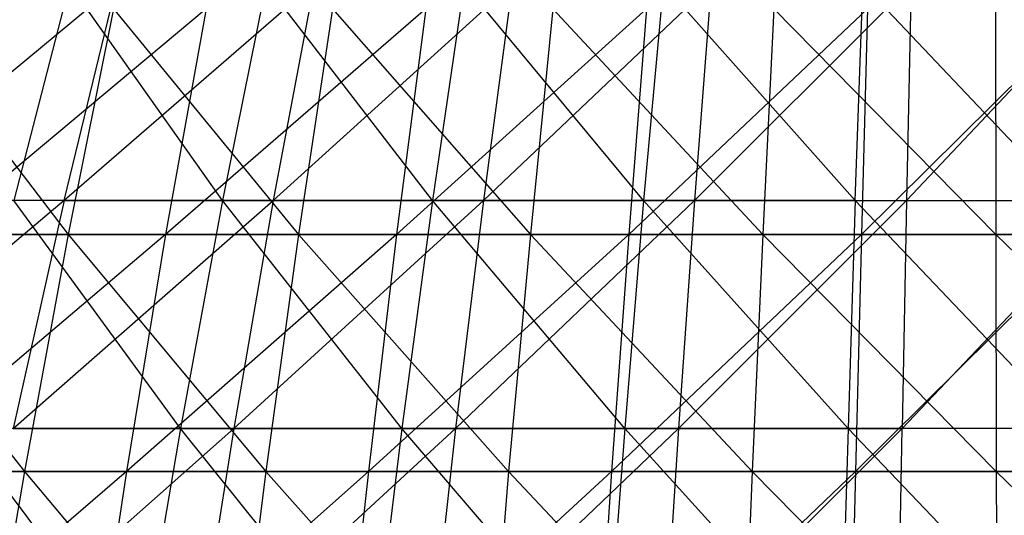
# Model space of a CAD drawing. Extents: x -125 to 125, y -143 to 0.
# Tile 271 of 406: x -6.86 to 0.12, y -39.44 to -35.92. Entities that reach past the tile are written whole.
import ezdxf

# ---------------------------------------------------------------- set-up
doc = ezdxf.new("R2010")
doc.units = 0
doc.header["$LTSCALE"] = 25.4
doc.layers.get('0').update_dxf_attribs({"linetype": 'CONTINUOUS'})

# ---------------------------------------------------------------- blocks, each defined once
blk = doc.blocks.new('NL2500027000_STL_3')
at = {"color": 0}
for p, q in [((-8.0158, -37.2067, -33.5208), (-6.1724, -35.672, -31.9077)), ((-8.0158, -37.2067, -33.5208), (-6.1724, -35.672, -31.9077)), ((-6.5079, -35.672, 31.8409), (-6.9018, -37.2067, 33.7678)), ((-6.5079, -35.672, 31.8409), (-6.9018, -37.2067, 33.7678)), ((-4.7748, -35.672, -32.1465), (-6.546, -37.2067, -33.8386)), ((-6.546, -37.2067, -33.8386), (-6.1724, -35.672, -31.9077)), ((-6.546, -37.2067, -33.8386), (-6.1724, -35.672, -31.9077)), ((-4.7748, -35.672, -32.1465), (-6.546, -37.2067, -33.8386)), ((-5.4223, -37.2067, 34.0367), (-6.5079, -35.672, 31.8409)), ((-5.4223, -37.2067, 34.0367), (-6.5079, -35.672, 31.8409)), ((-5.1129, -35.672, 32.0945), (-5.4223, -37.2067, 34.0367)), ((-5.1129, -35.672, 32.0945), (-5.4223, -37.2067, 34.0367)), ((-3.9325, -37.2067, 34.2408), (-5.1129, -35.672, 32.0945)), ((-3.9325, -37.2067, 34.2408), (-5.1129, -35.672, 32.0945)), ((-4.7748, -35.672, -32.1465), (-5.0637, -37.2067, -34.0919)), ((-5.0637, -37.2067, -34.0919), (-3.368, -35.672, -32.3242)), ((-4.7748, -35.672, -32.1465), (-5.0637, -37.2067, -34.0919)), ((-5.0637, -37.2067, -34.0919), (-3.368, -35.672, -32.3242)), ((-3.7081, -35.672, 32.287), (-3.9325, -37.2067, 34.2408)), ((-3.7081, -35.672, 32.287), (-3.9325, -37.2067, 34.2408)), ((-2.4351, -37.2067, 34.3798), (-3.7081, -35.672, 32.287)), ((-2.4351, -37.2067, 34.3798), (-3.7081, -35.672, 32.287)), ((-3.368, -35.672, -32.3242), (-3.5718, -37.2067, -34.2803)), ((-3.5718, -37.2067, -34.2803), (-1.9549, -35.672, -32.4403)), ((-3.368, -35.672, -32.3242), (-3.5718, -37.2067, -34.2803)), ((-3.5718, -37.2067, -34.2803), (-1.9549, -35.672, -32.4403)), ((-2.2962, -35.672, 32.418), (-2.4351, -37.2067, 34.3798)), ((-2.2962, -35.672, 32.418), (-2.4351, -37.2067, 34.3798)), ((-2.2962, -35.672, 32.418), (-0.9332, -37.2067, 34.4533)), ((-2.2962, -35.672, 32.418), (-0.9332, -37.2067, 34.4533)), ((-1.9549, -35.672, -32.4403), (-2.0732, -37.2067, -34.4035)), ((-2.0732, -37.2067, -34.4035), (-0.538, -35.672, -32.4947)), ((-1.9549, -35.672, -32.4403), (-2.0732, -37.2067, -34.4035)), ((-2.0732, -37.2067, -34.4035), (-0.538, -35.672, -32.4947)), ((-0.9332, -37.2067, 34.4533), (-0.88, -35.672, 32.4873)), ((-0.9332, -37.2067, 34.4533), (-0.88, -35.672, 32.4873)), ((0.5705, -37.2067, 34.4612), (-0.88, -35.672, 32.4873)), ((0.5705, -37.2067, 34.4612), (-0.88, -35.672, 32.4873)), ((-0.538, -35.672, -32.4947), (-0.5705, -37.2067, -34.4612)), ((-0.5705, -37.2067, -34.4612), (0.88, -35.672, -32.4873)), ((-0.538, -35.672, -32.4947), (-0.5705, -37.2067, -34.4612)), ((-0.5705, -37.2067, -34.4612), (0.88, -35.672, -32.4873)), ((-7.7388, -35.8473, 36.4464), (-6.5175, -37.4489, 38.6502)), ((-7.7388, -35.8473, 36.4464), (-6.5175, -37.4489, 38.6502)), ((-5.5388, -35.8473, -36.845), (-7.4556, -37.4489, -38.4803)), ((-5.5388, -35.8473, -36.845), (-7.4556, -37.4489, -38.4803)), ((-6.1955, -35.8473, 36.7403), (-6.5175, -37.4489, 38.6502)), ((-6.1955, -35.8473, 36.7403), (-6.5175, -37.4489, 38.6502)), ((-6.1955, -35.8473, 36.7403), (-4.8824, -37.4489, 38.8906)), ((-6.1955, -35.8473, 36.7403), (-4.8824, -37.4489, 38.8906)), ((-5.5388, -35.8473, -36.845), (-5.8268, -37.4489, -38.7603)), ((-5.5388, -35.8473, -36.845), (-5.8268, -37.4489, -38.7603)), ((-3.9806, -35.8473, -37.0457), (-5.8268, -37.4489, -38.7603)), ((-3.9806, -35.8473, -37.0457), (-5.8268, -37.4489, -38.7603)), ((-4.6411, -35.8473, 36.9688), (-4.8824, -37.4489, 38.8906)), ((-4.6411, -35.8473, 36.9688), (-4.8824, -37.4489, 38.8906)), ((-4.6411, -35.8473, 36.9688), (-3.2385, -37.4489, 39.0618)), ((-4.6411, -35.8473, 36.9688), (-3.2385, -37.4489, 39.0618)), ((-3.9806, -35.8473, -37.0457), (-4.1876, -37.4489, -38.9715)), ((-3.9806, -35.8473, -37.0457), (-4.1876, -37.4489, -38.9715)), ((-2.4154, -35.8473, -37.1806), (-4.1876, -37.4489, -38.9715)), ((-2.4154, -35.8473, -37.1806), (-4.1876, -37.4489, -38.9715)), ((-3.0785, -35.8473, 37.1316), (-3.2385, -37.4489, 39.0618)), ((-3.0785, -35.8473, 37.1316), (-3.2385, -37.4489, 39.0618)), ((-3.0785, -35.8473, 37.1316), (-1.589, -37.4489, 39.1636)), ((-3.0785, -35.8473, 37.1316), (-1.589, -37.4489, 39.1636)), ((-2.4154, -35.8473, -37.1806), (-2.541, -37.4489, -39.1134)), ((-2.4154, -35.8473, -37.1806), (-2.541, -37.4489, -39.1134)), ((-0.8458, -35.8473, -37.2494), (-2.541, -37.4489, -39.1134)), ((-0.8458, -35.8473, -37.2494), (-2.541, -37.4489, -39.1134)), ((-1.5104, -35.8473, 37.2284), (-1.589, -37.4489, 39.1636)), ((-1.5104, -35.8473, 37.2284), (-1.589, -37.4489, 39.1636)), ((-1.5104, -35.8473, 37.2284), (0.0635, -37.4489, 39.1958)), ((-1.5104, -35.8473, 37.2284), (0.0635, -37.4489, 39.1958)), ((-0.8458, -35.8473, -37.2494), (-0.8898, -37.4489, -39.1858)), ((-0.8458, -35.8473, -37.2494), (-0.8898, -37.4489, -39.1858)), ((0.7252, -35.8473, -37.2519), (-0.8898, -37.4489, -39.1858)), ((0.7252, -35.8473, -37.2519), (-0.8898, -37.4489, -39.1858)), ((0.0603, -35.8473, 37.2589), (0.0635, -37.4489, 39.1958)), ((0.0603, -35.8473, 37.2589), (0.0635, -37.4489, 39.1958)), ((-6.546, -37.2067, -33.8386), (-8.4577, -38.8231, -35.3688)), ((-6.546, -37.2067, -33.8386), (-8.4577, -38.8231, -35.3688)), ((-6.546, -37.2067, -33.8386), (-8.0158, -37.2067, -33.5208)), ((-6.546, -37.2067, -33.8386), (-8.0158, -37.2067, -33.5208)), ((-6.546, -37.2067, -33.8386), (-6.9069, -38.8231, -35.7041)), ((-6.9069, -38.8231, -35.7041), (-5.0637, -37.2067, -34.0919)), ((-6.546, -37.2067, -33.8386), (-6.9069, -38.8231, -35.7041)), ((-6.9069, -38.8231, -35.7041), (-5.0637, -37.2067, -34.0919)), ((-5.4223, -37.2067, 34.0367), (-6.9018, -37.2067, 33.7678)), ((-5.4223, -37.2067, 34.0367), (-6.9018, -37.2067, 33.7678)), ((-5.7212, -38.8231, 35.9132), (-6.9018, -37.2067, 33.7678)), ((-5.7212, -38.8231, 35.9132), (-6.9018, -37.2067, 33.7678)), ((-6.546, -37.2067, -33.8386), (-5.0637, -37.2067, -34.0919)), ((-6.546, -37.2067, -33.8386), (-5.0637, -37.2067, -34.0919)), ((-5.4223, -37.2067, 34.0367), (-5.7212, -38.8231, 35.9132)), ((-5.4223, -37.2067, 34.0367), (-5.7212, -38.8231, 35.9132)), ((-3.9325, -37.2067, 34.2408), (-5.4223, -37.2067, 34.0367)), ((-3.9325, -37.2067, 34.2408), (-5.4223, -37.2067, 34.0367)), ((-4.1492, -38.8231, 36.1285), (-5.4223, -37.2067, 34.0367)), ((-4.1492, -38.8231, 36.1285), (-5.4223, -37.2067, 34.0367)), ((-5.0637, -37.2067, -34.0919), (-5.3429, -38.8231, -35.9714)), ((-5.3429, -38.8231, -35.9714), (-3.5718, -37.2067, -34.2803)), ((-5.0637, -37.2067, -34.0919), (-5.3429, -38.8231, -35.9714)), ((-5.3429, -38.8231, -35.9714), (-3.5718, -37.2067, -34.2803)), ((-5.0637, -37.2067, -34.0919), (-3.5718, -37.2067, -34.2803)), ((-5.0637, -37.2067, -34.0919), (-3.5718, -37.2067, -34.2803)), ((-3.9325, -37.2067, 34.2408), (-4.1492, -38.8231, 36.1285)), ((-3.9325, -37.2067, 34.2408), (-4.1492, -38.8231, 36.1285)), ((-2.4351, -37.2067, 34.3798), (-3.9325, -37.2067, 34.2408)), ((-2.4351, -37.2067, 34.3798), (-3.9325, -37.2067, 34.2408)), ((-2.5694, -38.8231, 36.2751), (-3.9325, -37.2067, 34.2408)), ((-2.5694, -38.8231, 36.2751), (-3.9325, -37.2067, 34.2408)), ((-3.5718, -37.2067, -34.2803), (-3.7688, -38.8231, -36.1702)), ((-3.7688, -38.8231, -36.1702), (-2.0732, -37.2067, -34.4035)), ((-3.5718, -37.2067, -34.2803), (-3.7688, -38.8231, -36.1702)), ((-3.7688, -38.8231, -36.1702), (-2.0732, -37.2067, -34.4035)), ((-3.5718, -37.2067, -34.2803), (-2.0732, -37.2067, -34.4035)), ((-3.5718, -37.2067, -34.2803), (-2.0732, -37.2067, -34.4035)), ((-2.4351, -37.2067, 34.3798), (-2.5694, -38.8231, 36.2751)), ((-2.4351, -37.2067, 34.3798), (-2.5694, -38.8231, 36.2751)), ((-0.9332, -37.2067, 34.4533), (-2.4351, -37.2067, 34.3798)), ((-0.9332, -37.2067, 34.4533), (-2.4351, -37.2067, 34.3798)), ((-0.9846, -38.8231, 36.3527), (-2.4351, -37.2067, 34.3798)), ((-0.9846, -38.8231, 36.3527), (-2.4351, -37.2067, 34.3798)), ((-2.0732, -37.2067, -34.4035), (-2.1874, -38.8231, -36.3002)), ((-2.1874, -38.8231, -36.3002), (-0.5705, -37.2067, -34.4612)), ((-2.0732, -37.2067, -34.4035), (-2.1874, -38.8231, -36.3002)), ((-2.1874, -38.8231, -36.3002), (-0.5705, -37.2067, -34.4612)), ((-2.0732, -37.2067, -34.4035), (-0.5705, -37.2067, -34.4612)), ((-2.0732, -37.2067, -34.4035), (-0.5705, -37.2067, -34.4612)), ((-0.9332, -37.2067, 34.4533), (-0.9846, -38.8231, 36.3527)), ((-0.9332, -37.2067, 34.4533), (-0.9846, -38.8231, 36.3527)), ((-0.9332, -37.2067, 34.4533), (0.602, -38.8231, 36.361)), ((-0.9332, -37.2067, 34.4533), (0.602, -38.8231, 36.361)), ((-0.9332, -37.2067, 34.4533), (0.5705, -37.2067, 34.4612)), ((-0.9332, -37.2067, 34.4533), (0.5705, -37.2067, 34.4612)), ((0.9332, -37.2067, -34.4533), (-0.602, -38.8231, -36.361)), ((-0.5705, -37.2067, -34.4612), (-0.602, -38.8231, -36.361)), ((0.9332, -37.2067, -34.4533), (-0.602, -38.8231, -36.361)), ((-0.5705, -37.2067, -34.4612), (-0.602, -38.8231, -36.361)), ((-0.5705, -37.2067, -34.4612), (0.9332, -37.2067, -34.4533)), ((-0.5705, -37.2067, -34.4612), (0.9332, -37.2067, -34.4533)), ((-8.1411, -37.4489, 38.3411), (-6.5175, -37.4489, 38.6502)), ((-8.1411, -37.4489, 38.3411), (-6.5175, -37.4489, 38.6502)), ((-8.1411, -37.4489, 38.3411), (-6.8282, -39.1303, 40.4923)), ((-8.1411, -37.4489, 38.3411), (-6.8282, -39.1303, 40.4923)), ((-5.8268, -37.4489, -38.7603), (-7.8109, -39.1303, -40.3142)), ((-5.8268, -37.4489, -38.7603), (-7.8109, -39.1303, -40.3142)), ((-5.8268, -37.4489, -38.7603), (-7.4556, -37.4489, -38.4803)), ((-5.8268, -37.4489, -38.7603), (-7.4556, -37.4489, -38.4803)), ((-6.5175, -37.4489, 38.6502), (-6.8282, -39.1303, 40.4923)), ((-6.5175, -37.4489, 38.6502), (-6.8282, -39.1303, 40.4923)), ((-6.5175, -37.4489, 38.6502), (-4.8824, -37.4489, 38.8906)), ((-6.5175, -37.4489, 38.6502), (-4.8824, -37.4489, 38.8906)), ((-6.5175, -37.4489, 38.6502), (-5.1151, -39.1303, 40.7441)), ((-6.5175, -37.4489, 38.6502), (-5.1151, -39.1303, 40.7441)), ((-5.8268, -37.4489, -38.7603), (-6.1045, -39.1303, -40.6077)), ((-5.8268, -37.4489, -38.7603), (-6.1045, -39.1303, -40.6077)), ((-4.1876, -37.4489, -38.9715), (-6.1045, -39.1303, -40.6077)), ((-4.1876, -37.4489, -38.9715), (-6.1045, -39.1303, -40.6077)), ((-4.1876, -37.4489, -38.9715), (-5.8268, -37.4489, -38.7603)), ((-4.1876, -37.4489, -38.9715), (-5.8268, -37.4489, -38.7603)), ((-4.8824, -37.4489, 38.8906), (-5.1151, -39.1303, 40.7441)), ((-4.8824, -37.4489, 38.8906), (-5.1151, -39.1303, 40.7441)), ((-4.8824, -37.4489, 38.8906), (-3.2385, -37.4489, 39.0618)), ((-4.8824, -37.4489, 38.8906), (-3.2385, -37.4489, 39.0618)), ((-4.8824, -37.4489, 38.8906), (-3.3929, -39.1303, 40.9235)), ((-4.8824, -37.4489, 38.8906), (-3.3929, -39.1303, 40.9235)), ((-4.1876, -37.4489, -38.9715), (-4.3872, -39.1303, -40.8289)), ((-4.1876, -37.4489, -38.9715), (-4.3872, -39.1303, -40.8289)), ((-2.541, -37.4489, -39.1134), (-4.3872, -39.1303, -40.8289)), ((-2.541, -37.4489, -39.1134), (-4.3872, -39.1303, -40.8289)), ((-2.541, -37.4489, -39.1134), (-4.1876, -37.4489, -38.9715)), ((-2.541, -37.4489, -39.1134), (-4.1876, -37.4489, -38.9715)), ((-3.2385, -37.4489, 39.0618), (-3.3929, -39.1303, 40.9235)), ((-3.2385, -37.4489, 39.0618), (-3.3929, -39.1303, 40.9235)), ((-3.2385, -37.4489, 39.0618), (-1.589, -37.4489, 39.1636)), ((-3.2385, -37.4489, 39.0618), (-1.589, -37.4489, 39.1636)), ((-3.2385, -37.4489, 39.0618), (-1.6647, -39.1303, 41.0302)), ((-3.2385, -37.4489, 39.0618), (-1.6647, -39.1303, 41.0302)), ((-2.541, -37.4489, -39.1134), (-2.6621, -39.1303, -40.9776)), ((-2.541, -37.4489, -39.1134), (-2.6621, -39.1303, -40.9776)), ((-0.8898, -37.4489, -39.1858), (-2.6621, -39.1303, -40.9776)), ((-0.8898, -37.4489, -39.1858), (-2.6621, -39.1303, -40.9776)), ((-0.8898, -37.4489, -39.1858), (-2.541, -37.4489, -39.1134)), ((-0.8898, -37.4489, -39.1858), (-2.541, -37.4489, -39.1134)), ((-1.589, -37.4489, 39.1636), (-1.6647, -39.1303, 41.0302)), ((-1.589, -37.4489, 39.1636), (-1.6647, -39.1303, 41.0302)), ((-1.589, -37.4489, 39.1636), (0.0635, -37.4489, 39.1958)), ((-1.589, -37.4489, 39.1636), (0.0635, -37.4489, 39.1958)), ((-1.589, -37.4489, 39.1636), (0.0665, -39.1303, 41.0639)), ((-1.589, -37.4489, 39.1636), (0.0665, -39.1303, 41.0639)), ((-0.8898, -37.4489, -39.1858), (-0.9322, -39.1303, -41.0534)), ((-0.8898, -37.4489, -39.1858), (-0.9322, -39.1303, -41.0534)), ((0.7629, -37.4489, -39.1884), (-0.9322, -39.1303, -41.0534)), ((0.7629, -37.4489, -39.1884), (-0.9322, -39.1303, -41.0534)), ((0.7629, -37.4489, -39.1884), (-0.8898, -37.4489, -39.1858)), ((0.7629, -37.4489, -39.1884), (-0.8898, -37.4489, -39.1858)), ((0.0635, -37.4489, 39.1958), (1.7158, -37.4489, 39.1583)), ((0.0635, -37.4489, 39.1958), (1.7158, -37.4489, 39.1583)), ((0.0635, -37.4489, 39.1958), (1.7975, -39.1303, 41.0246)), ((0.0635, -37.4489, 39.1958), (1.7975, -39.1303, 41.0246)), ((0.0635, -37.4489, 39.1958), (0.0665, -39.1303, 41.0639)), ((0.0635, -37.4489, 39.1958), (0.0665, -39.1303, 41.0639)), ((-7.2823, -38.8231, 35.6294), (-6.0091, -40.5185, 37.7204)), ((-5.7212, -38.8231, 35.9132), (-7.2823, -38.8231, 35.6294)), ((-5.7212, -38.8231, 35.9132), (-7.2823, -38.8231, 35.6294)), ((-7.2823, -38.8231, 35.6294), (-6.0091, -40.5185, 37.7204)), ((-7.2544, -40.5185, -37.5009), (-5.3429, -38.8231, -35.9714)), ((-7.2544, -40.5185, -37.5009), (-5.3429, -38.8231, -35.9714)), ((-6.9069, -38.8231, -35.7041), (-5.3429, -38.8231, -35.9714)), ((-6.9069, -38.8231, -35.7041), (-5.3429, -38.8231, -35.9714)), ((-5.7212, -38.8231, 35.9132), (-6.0091, -40.5185, 37.7204)), ((-5.7212, -38.8231, 35.9132), (-6.0091, -40.5185, 37.7204)), ((-4.1492, -38.8231, 36.1285), (-5.7212, -38.8231, 35.9132)), ((-4.1492, -38.8231, 36.1285), (-5.7212, -38.8231, 35.9132)), ((-4.3581, -40.5185, 37.9466), (-5.7212, -38.8231, 35.9132)), ((-4.3581, -40.5185, 37.9466), (-5.7212, -38.8231, 35.9132)), ((-5.3429, -38.8231, -35.9714), (-5.6118, -40.5185, -37.7816)), ((-5.6118, -40.5185, -37.7816), (-3.7688, -38.8231, -36.1702)), ((-5.3429, -38.8231, -35.9714), (-5.6118, -40.5185, -37.7816)), ((-5.6118, -40.5185, -37.7816), (-3.7688, -38.8231, -36.1702)), ((-5.3429, -38.8231, -35.9714), (-3.7688, -38.8231, -36.1702)), ((-5.3429, -38.8231, -35.9714), (-3.7688, -38.8231, -36.1702)), ((-4.1492, -38.8231, 36.1285), (-4.3581, -40.5185, 37.9466)), ((-4.1492, -38.8231, 36.1285), (-4.3581, -40.5185, 37.9466)), ((-2.5694, -38.8231, 36.2751), (-4.1492, -38.8231, 36.1285)), ((-2.5694, -38.8231, 36.2751), (-4.1492, -38.8231, 36.1285)), ((-2.6987, -40.5185, 38.1006), (-4.1492, -38.8231, 36.1285)), ((-2.6987, -40.5185, 38.1006), (-4.1492, -38.8231, 36.1285)), ((-3.7688, -38.8231, -36.1702), (-3.9584, -40.5185, -37.9904)), ((-3.9584, -40.5185, -37.9904), (-2.1874, -38.8231, -36.3002)), ((-3.7688, -38.8231, -36.1702), (-3.9584, -40.5185, -37.9904)), ((-3.9584, -40.5185, -37.9904), (-2.1874, -38.8231, -36.3002)), ((-3.7688, -38.8231, -36.1702), (-2.1874, -38.8231, -36.3002)), ((-3.7688, -38.8231, -36.1702), (-2.1874, -38.8231, -36.3002)), ((-2.5694, -38.8231, 36.2751), (-2.6987, -40.5185, 38.1006)), ((-2.5694, -38.8231, 36.2751), (-2.6987, -40.5185, 38.1006)), ((-0.9846, -38.8231, 36.3527), (-2.5694, -38.8231, 36.2751)), ((-0.9846, -38.8231, 36.3527), (-2.5694, -38.8231, 36.2751)), ((-1.0342, -40.5185, 38.1821), (-2.5694, -38.8231, 36.2751)), ((-1.0342, -40.5185, 38.1821), (-2.5694, -38.8231, 36.2751)), ((-0.602, -38.8231, -36.361), (-2.2975, -40.5185, -38.1269)), ((-2.1874, -38.8231, -36.3002), (-2.2975, -40.5185, -38.1269)), ((-0.602, -38.8231, -36.361), (-2.2975, -40.5185, -38.1269)), ((-2.1874, -38.8231, -36.3002), (-2.2975, -40.5185, -38.1269)), ((-2.1874, -38.8231, -36.3002), (-0.602, -38.8231, -36.361)), ((-2.1874, -38.8231, -36.3002), (-0.602, -38.8231, -36.361)), ((-0.9846, -38.8231, 36.3527), (-1.0342, -40.5185, 38.1821)), ((-0.9846, -38.8231, 36.3527), (-1.0342, -40.5185, 38.1821)), ((0.602, -38.8231, 36.361), (-0.9846, -38.8231, 36.3527)), ((0.602, -38.8231, 36.361), (-0.9846, -38.8231, 36.3527)), ((0.6323, -40.5185, 38.1908), (-0.9846, -38.8231, 36.3527)), ((0.6323, -40.5185, 38.1908), (-0.9846, -38.8231, 36.3527)), ((-0.6323, -40.5185, -38.1908), (-0.602, -38.8231, -36.361)), ((-0.6323, -40.5185, -38.1908), (-0.602, -38.8231, -36.361)), ((0.9846, -38.8231, -36.3527), (-0.602, -38.8231, -36.361)), ((0.9846, -38.8231, -36.3527), (-0.602, -38.8231, -36.361)), ((-8.5291, -39.1303, 40.1684), (-6.8282, -39.1303, 40.4923)), ((-8.5291, -39.1303, 40.1684), (-6.8282, -39.1303, 40.4923)), ((-6.1045, -39.1303, -40.6077), (-8.1525, -40.8884, -42.0775)), ((-6.1045, -39.1303, -40.6077), (-8.1525, -40.8884, -42.0775)), ((-6.1045, -39.1303, -40.6077), (-7.8109, -39.1303, -40.3142)), ((-6.1045, -39.1303, -40.6077), (-7.8109, -39.1303, -40.3142)), ((-6.8282, -39.1303, 40.4923), (-7.1268, -40.8884, 42.2633)), ((-6.8282, -39.1303, 40.4923), (-7.1268, -40.8884, 42.2633)), ((-6.8282, -39.1303, 40.4923), (-5.1151, -39.1303, 40.7441)), ((-6.8282, -39.1303, 40.4923), (-5.1151, -39.1303, 40.7441)), ((-6.8282, -39.1303, 40.4923), (-5.3388, -40.8884, 42.5262)), ((-6.8282, -39.1303, 40.4923), (-5.3388, -40.8884, 42.5262)), ((-6.1045, -39.1303, -40.6077), (-6.3715, -40.8884, -42.3838)), ((-6.1045, -39.1303, -40.6077), (-6.3715, -40.8884, -42.3838)), ((-4.3872, -39.1303, -40.8289), (-6.3715, -40.8884, -42.3838)), ((-4.3872, -39.1303, -40.8289), (-6.3715, -40.8884, -42.3838)), ((-4.3872, -39.1303, -40.8289), (-6.1045, -39.1303, -40.6077)), ((-4.3872, -39.1303, -40.8289), (-6.1045, -39.1303, -40.6077)), ((-5.1151, -39.1303, 40.7441), (-5.3388, -40.8884, 42.5262)), ((-5.1151, -39.1303, 40.7441), (-5.3388, -40.8884, 42.5262)), ((-5.1151, -39.1303, 40.7441), (-3.3929, -39.1303, 40.9235)), ((-5.1151, -39.1303, 40.7441), (-3.3929, -39.1303, 40.9235)), ((-5.1151, -39.1303, 40.7441), (-3.5413, -40.8884, 42.7135)), ((-5.1151, -39.1303, 40.7441), (-3.5413, -40.8884, 42.7135)), ((-4.3872, -39.1303, -40.8289), (-4.579, -40.8884, -42.6147)), ((-4.3872, -39.1303, -40.8289), (-4.579, -40.8884, -42.6147)), ((-2.6621, -39.1303, -40.9776), (-4.579, -40.8884, -42.6147)), ((-2.6621, -39.1303, -40.9776), (-4.579, -40.8884, -42.6147)), ((-2.6621, -39.1303, -40.9776), (-4.3872, -39.1303, -40.8289)), ((-2.6621, -39.1303, -40.9776), (-4.3872, -39.1303, -40.8289)), ((-3.3929, -39.1303, 40.9235), (-3.5413, -40.8884, 42.7135)), ((-3.3929, -39.1303, 40.9235), (-3.5413, -40.8884, 42.7135)), ((-3.3929, -39.1303, 40.9235), (-1.6647, -39.1303, 41.0302)), ((-3.3929, -39.1303, 40.9235), (-1.6647, -39.1303, 41.0302)), ((-3.3929, -39.1303, 40.9235), (-1.7375, -40.8884, 42.8248)), ((-3.3929, -39.1303, 40.9235), (-1.7375, -40.8884, 42.8248)), ((-2.6621, -39.1303, -40.9776), (-2.7785, -40.8884, -42.7698)), ((-2.6621, -39.1303, -40.9776), (-2.7785, -40.8884, -42.7698)), ((-0.9322, -39.1303, -41.0534), (-2.7785, -40.8884, -42.7698)), ((-0.9322, -39.1303, -41.0534), (-2.7785, -40.8884, -42.7698)), ((-0.9322, -39.1303, -41.0534), (-2.6621, -39.1303, -40.9776)), ((-0.9322, -39.1303, -41.0534), (-2.6621, -39.1303, -40.9776)), ((-1.6647, -39.1303, 41.0302), (-1.7375, -40.8884, 42.8248)), ((-1.6647, -39.1303, 41.0302), (-1.7375, -40.8884, 42.8248)), ((-1.6647, -39.1303, 41.0302), (0.0665, -39.1303, 41.0639)), ((-1.6647, -39.1303, 41.0302), (0.0665, -39.1303, 41.0639)), ((-1.6647, -39.1303, 41.0302), (0.0694, -40.8884, 42.8599)), ((-1.6647, -39.1303, 41.0302), (0.0694, -40.8884, 42.8599)), ((-0.9322, -39.1303, -41.0534), (-0.973, -40.8884, -42.8489)), ((-0.9322, -39.1303, -41.0534), (-0.973, -40.8884, -42.8489)), ((0.7993, -39.1303, -41.0562), (-0.9322, -39.1303, -41.0534)), ((0.7993, -39.1303, -41.0562), (-0.9322, -39.1303, -41.0534)), ((0.0665, -39.1303, 41.0639), (1.7975, -39.1303, 41.0246)), ((0.0665, -39.1303, 41.0639), (1.7975, -39.1303, 41.0246)), ((0.0665, -39.1303, 41.0639), (1.8762, -40.8884, 42.8189)), ((0.0665, -39.1303, 41.0639), (1.8762, -40.8884, 42.8189)), ((0.0665, -39.1303, 41.0639), (0.0694, -40.8884, 42.8599)), ((0.0665, -39.1303, 41.0639), (0.0694, -40.8884, 42.8599))]:
    blk.add_line(p, q, dxfattribs=at)

msp = doc.modelspace()

# ---------------------------------------------------------------- block references
at = {"color": 253}
msp.add_blockref('NL2500027000_STL_3', (0, 0), dxfattribs=at)

doc.saveas('drawing.dxf')
